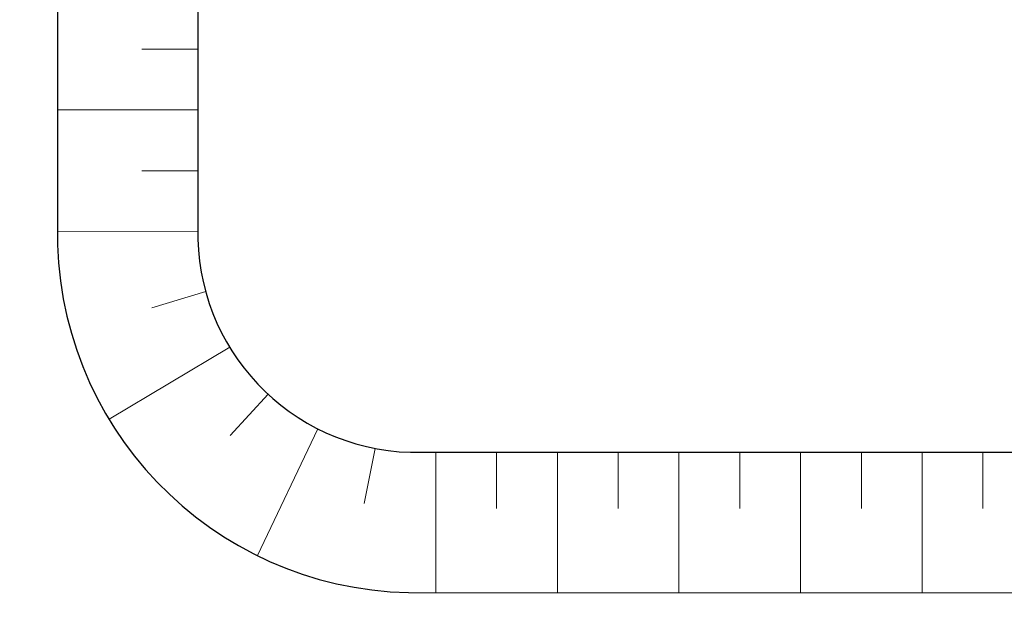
# Model space of a CAD drawing. Header units: metres. Extents: x -5203299 to 2078834, y 245743 to 5816291.
# Tile 970 of 1056: x 366522.37 to 366530.47, y 5814057.99 to 5814062.77. Entities that reach past the tile are written whole.
import ezdxf

# ---------------------------------------------------------------- set-up
doc = ezdxf.new("R2010")
doc.units = ezdxf.units.M
doc.header["$LTSCALE"] = 0.5
doc.layers.add('01_CS-570-Pflanzung_Strauch', color=7, linetype='Continuous', lineweight=9, true_color=0xa3b35b)
doc.layers.add('30 -34 Innenwände- 4 Türen_Fenster', color=7, linetype='Continuous', lineweight=15, true_color=0x9955ff)
for name, color, linetype, lineweight in [('30 -39 Baustelle- Fläche', 7, 'Continuous', 15), ('CS_Baustelleneinrichtung-Erdmieten', 7, 'Continuous', 9), ('Keine', 7, 'Continuous', 9)]:
    doc.layers.add(name, color=color, linetype=linetype, lineweight=lineweight)

# ---------------------------------------------------------------- blocks, each defined once
blk = doc.blocks.new('_25-01-10_187 KRA_CS_LP4_Außenanlagenplan (3D)')
at = {"layer": '01_CS-570-Pflanzung_Strauch', "lineweight": 9}
blk.add_open_spline([(366342.1878, 5814094.7494), (366342.1878, 5814094.7485), (366342.1878, 5814094.7477), (366341.1799, 5814094.7477), (366340.1719, 5814094.7478), (366337.3344, 5814094.748), (366334.4969, 5814094.7482), (366334.4969, 5814094.6882), (366334.4969, 5814094.6281), (366327.722, 5814094.6281), (366320.9471, 5814094.6282), (366332.1265, 5814091.7977), (366343.3059, 5814088.9672), (366363.2137, 5814083.0273), (366383.1214, 5814077.0874), (366392.0748, 5814074.0653), (366401.0282, 5814071.0432), (366401.0766, 5814071.0664), (366401.1973, 5814071.0583), (366401.2421, 5814071.0288), (366401.2624, 5814071.1032), (366401.4355, 5814071.2019), (366401.5842, 5814071.1612), (366401.6829, 5814070.9881), (366401.6626, 5814070.9138), (366401.7304, 5814070.917), (366401.8644, 5814070.8202), (366401.8827, 5814070.7548), (366423.1313, 5814063.5827), (366444.3798, 5814056.4106), (366469.3276, 5814048.3059), (366494.2754, 5814040.2012), (366511.7725, 5814034.4859), (366529.2695, 5814028.7707), (366536.0156, 5814026.5789), (366542.7616, 5814024.3872), (366543.9088, 5814024.0274), (366547.451, 5814023.1751), (366552.3342, 5814022.6927), (366557.2373, 5814022.8898), (366560.8231, 5814023.5344), (366561.9892, 5814023.8268), (366562.0974, 5814024.538), (366562.6722, 5814026.6821), (366564.1147, 5814029.365), (366566.1447, 5814031.6361), (366567.9641, 5814032.9077), (366568.5957, 5814033.252), (366577.0532, 5814039.3608), (366588.0106, 5814047.2752), (366588.3301, 5814047.6524), (366588.4368, 5814047.8676), (366589.3352, 5814049.7079), (366590.2335, 5814051.5481), (366590.5465, 5814052.2027), (366590.8595, 5814052.8574), (366591.2067, 5814053.6021), (366591.5539, 5814054.3468), (366591.5366, 5814054.3465), (366591.5193, 5814054.3461), (366590.7769, 5814054.3458), (366590.0345, 5814054.3455), (366584.5362, 5814049.2842), (366574.4418, 5814043.0477), (366566.9238, 5814041.1252), (366561.3714, 5814039.7054), (366560.1411, 5814038.9874), (366556.0472, 5814034.7192), (366552.0364, 5814030.5378), (366550.8627, 5814029.6833), (366548.7987, 5814029.2086), (366546.7238, 5814029.633), (366545.5297, 5814030.4586), (366542.3626, 5814033.6037), (366539.2551, 5814036.6895), (366538.5839, 5814037.2223), (366537.5197, 5814037.7226), (366536.368, 5814037.9602), (366535.5113, 5814037.9362), (366530.5533, 5814037.2426), (366523.5445, 5814036.2621), (366515.2894, 5814038.8474), (366511.0123, 5814042.3732), (366509.5639, 5814043.1264), (366507.9332, 5814043.2045), (366505.2176, 5814042.7607), (366501.6016, 5814043.299), (366500.1919, 5814044.1978), (366499.533, 5814044.6012), (366498.5796, 5814045.1849), (366498.0478, 5814045.4306), (366490.4141, 5814047.9273), (366482.7354, 5814050.4387), (366481.9649, 5814050.564), (366481.5792, 5814050.5664), (366478.1131, 5814050.3078), (366474.647, 5814050.0492), (366457.5706, 5814055.6377), (366440.4943, 5814061.2263), (366439.1854, 5814061.5766), (366437.8765, 5814061.9269), (366430.9768, 5814063.3394), (366424.0771, 5814064.752), (366404.1837, 5814071.4778), (366384.2904, 5814078.2035), (366367.4431, 5814083.2292), (366345.6372, 5814089.734), (366345.0389, 5814090.1897), (366343.4001, 5814092.8107), (366342.1878, 5814094.7494)], degree=2, knots=[0, 0, 0, 0, 0, 0.000141, 0.000141, 0.000539, 0.000539, 0.000547, 0.000547, 0.001496, 0.001496, 0.003112, 0.003112, 0.006022, 0.006022, 0.007345, 0.007345, 0.007353, 0.00736, 0.00736, 0.007371, 0.007382, 0.007393, 0.007403, 0.007403, 0.007413, 0.007423, 0.007423, 0.010564, 0.010564, 0.014238, 0.014238, 0.016817, 0.016817, 0.01781, 0.01781, 0.017979, 0.018147, 0.018315, 0.018484, 0.018652, 0.018652, 0.018753, 0.018854, 0.018954, 0.019055, 0.019156, 0.019156, 0.020617, 0.021049, 0.021481, 0.021481, 0.025164, 0.025164, 0.02647, 0.02647, 0.027947, 0.027947, 0.027978, 0.027978, 0.029314, 0.029314, 0.042755, 0.056196, 0.073617, 0.078989, 0.08436, 0.098069, 0.103053, 0.108037, 0.113021, 0.118005, 0.122989, 0.135978, 0.140624, 0.145269, 0.149915, 0.154561, 0.159207, 0.176458, 0.19016, 0.203863, 0.217565, 0.231267, 0.244969, 0.258672, 0.272374, 0.272374, 0.278705, 0.281536, 0.284367, 0.292494, 0.29539, 0.298285, 0.298285, 0.324378, 0.324378, 0.459262, 0.459262, 0.469433, 0.469433, 0.522304, 0.522304, 0.679949, 0.679949, 0.81193, 0.850775, 0.889621, 1, 1, 1], dxfattribs=at)
blk = doc.blocks.new('Gruppe-1087')
at = {"layer": 'Keine', "color": 253, "linetype": 'Continuous', "lineweight": 9, "transparency": 33554585}
for p, q in [((-68.9634, -143.1791), (-69.4253, -143.1791)), ((-68.9634, -143.6791), (-70.1181, -143.6791)), ((-68.9634, -144.1791), (-69.4253, -144.1791)), ((-68.9635, -144.6791), (-70.1179, -144.6765)), ((-68.8999, -145.1734), (-69.3422, -145.3064)), ((-68.7023, -145.6309), (-69.694, -146.2216)), ((-68.387, -146.0168), (-68.6981, -146.358)), ((-67.9781, -146.3017), (-68.4752, -147.3438)), ((-67.5064, -146.4625), (-67.5981, -146.9151)), ((-67.0085, -146.4948), (-67.0085, -147.6494)), ((-66.5085, -146.4948), (-66.5085, -146.9567)), ((-66.0085, -146.4948), (-66.0085, -147.6495)), ((-65.5085, -146.4948), (-65.5085, -146.9567)), ((-65.0085, -146.4948), (-65.0085, -147.6495)), ((-64.5085, -146.4948), (-64.5085, -146.9567)), ((-64.0085, -146.4948), (-64.0085, -147.6495)), ((-63.5085, -146.4948), (-63.5085, -146.9567)), ((-63.0085, -146.4948), (-63.0085, -147.6495)), ((-62.5085, -146.4948), (-62.5085, -146.9567))]:
    blk.add_line(p, q, dxfattribs=at)
blk = doc.blocks.new('Gruppe-1088')
at = {"layer": 'CS_Baustelleneinrichtung-Erdmieten', "color": 253, "linetype": 'Continuous', "lineweight": 25, "flags": 128}
for points in [[(-42.6958, -147.6496, 0.413867), (-39.809, -144.6361), (-39.809, -140.6632, 0.413867), (-42.6958, -137.6496), (-67.2313, -137.6494, 0.413867), (-70.1181, -140.663), (-70.1181, -144.6359, 0.413867), (-67.2313, -147.6494)], [(-42.7101, -146.4949, 0.413769), (-40.9637, -144.6496), (-40.9637, -140.6496, 0.41377), (-42.7101, -138.8043), (-67.217, -138.8041, 0.413769), (-68.9634, -140.6494), (-68.9634, -144.6494, 0.41377), (-67.217, -146.4948)]]:
    blk.add_lwpolyline(points, format="xyb", close=True, dxfattribs=at)
at = {"layer": 'Keine', "color": 253, "transparency": 33554585}
blk.add_blockref('Gruppe-1087', (0, 0), dxfattribs=at)
blk = doc.blocks.new('Gruppe-1103')
at = {"layer": '30 -39 Baustelle- Fläche', "color": 253}
blk.add_blockref('Gruppe-1088', (0, 0), dxfattribs=at)
blk = doc.blocks.new('_BE Phase 3 (2D)')
at = {"layer": '30 -39 Baustelle- Fläche', "color": 7}
blk.add_blockref('Gruppe-1103', (0, 0), dxfattribs=at)

msp = doc.modelspace()

# ---------------------------------------------------------------- block references
at = {"layer": '30 -34 Innenwände- 4 Türen_Fenster', "color": 1}
msp.add_blockref('_25-01-10_187 KRA_CS_LP4_Außenanlagenplan (3D)', (0, 0), dxfattribs=at)

# ---------------------------------------------------------------- next in the draw order: block references
at = {"layer": 'Keine', "color": 1}
msp.add_blockref('_BE Phase 3 (2D)', (366592.8035, 5814205.7079), dxfattribs=at)

doc.saveas('drawing.dxf')
